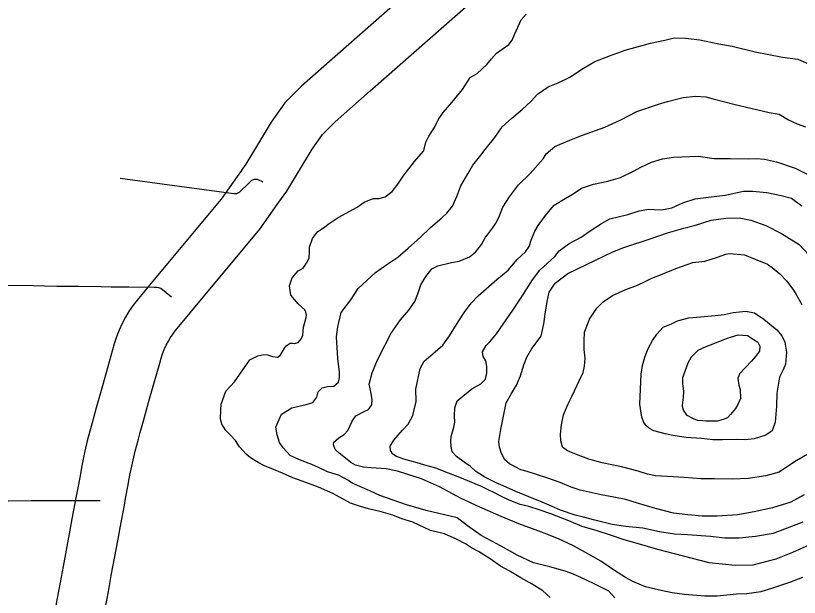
# Model space of a CAD drawing. Extents: x -19 to 366, y -4 to 359.
# Drawn here: x 142.214 to 142.971, y 197.414 to 197.976 of the extents above; entities that cross this region are included whole.
import ezdxf

# ---------------------------------------------------------------- set-up
doc = ezdxf.new("R2010")
doc.units = 0
for name, color, linetype in [('Level 10', 7, 'Continuous'), ('Level 31', 7, 'Continuous'), ('Level 32', 7, 'Continuous'), ('Level 50', 7, 'Continuous'), ('Level 60', 7, 'Continuous')]:
    doc.layers.add(name, color=color, linetype=linetype)

msp = doc.modelspace()

# ---------------------------------------------------------------- linework, layer by layer
at = {"layer": 'Level 10'}
for p, q in [((142.43194, 197.82633), (142.43191, 197.82629)), ((142.34617, 197.71901), (142.34614, 197.71897)), ((142.38258, 197.68874), (142.38255, 197.6887))]:
    msp.add_line(p, q, dxfattribs=at)
for points in [[(142.8633, 198.1804), (142.8391, 198.15703), (142.82098, 198.14198), (142.80157, 198.13019), (142.77981, 198.12101), (142.72522, 198.10222), (142.70968, 198.09557), (142.69453, 198.0866), (142.68137, 198.07628), (142.52507, 197.93861), (142.4898, 197.90757), (142.47396, 197.8914), (142.46067, 197.87294), (142.43613, 197.83227), (142.43194, 197.82633)], [(142.47062, 197.79903), (142.47579, 197.80635), (142.50021, 197.84683), (142.51029, 197.86082), (142.5224, 197.87318), (142.55636, 197.90308), (142.71165, 198.03986), (142.72131, 198.04743), (142.73114, 198.05325), (142.74227, 198.05801), (142.79673, 198.07676), (142.82319, 198.08792), (142.84854, 198.10333), (142.87071, 198.12174), (142.89619, 198.14634)], [(142.43191, 197.82629), (142.42781, 197.82045), (142.41224, 197.79833), (142.34617, 197.71901)], [(142.38255, 197.6887), (142.44985, 197.7695), (142.46653, 197.79321), (142.47065, 197.79907)], [(142.34614, 197.71897), (142.33116, 197.70091), (142.32749, 197.69605), (142.32368, 197.69045), (142.32015, 197.68457), (142.31689, 197.67837), (142.31396, 197.67201), (142.31137, 197.6655), (142.30915, 197.65886), (142.30747, 197.65284), (142.29771, 197.61827), (142.29178, 197.59699), (142.28868, 197.5859), (142.28674, 197.57894), (142.28349, 197.56643), (142.28053, 197.55379), (142.27785, 197.541), (142.27652, 197.53347), (142.27611, 197.53136), (142.27357, 197.51801), (142.27239, 197.51165)], [(142.31895, 197.50305), (142.3201, 197.50927), (142.32263, 197.52251), (142.32309, 197.52492), (142.32434, 197.532), (142.32676, 197.54353), (142.32947, 197.55509), (142.33246, 197.56663), (142.33428, 197.57316), (142.33739, 197.58426), (142.3433, 197.60548), (142.35307, 197.64007), (142.35443, 197.64498), (142.35585, 197.64921), (142.35749, 197.65335), (142.35937, 197.65741), (142.36144, 197.66134), (142.36359, 197.66494), (142.366, 197.66847), (142.3683, 197.67153), (142.38258, 197.68874)], [(142.27239, 197.51165), (142.26834, 197.4897), (142.2663, 197.47868), (142.2598, 197.44368), (142.25695, 197.42836), (142.25375, 197.41131), (142.25209, 197.4021), (142.25065, 197.393), (142.24954, 197.38468), (142.24868, 197.37731), (142.24831, 197.37338)], [(142.29545, 197.36895), (142.29577, 197.37233), (142.29652, 197.3788), (142.29751, 197.38617), (142.29877, 197.39419), (142.30032, 197.40274), (142.30349, 197.41966), (142.30635, 197.43502), (142.31286, 197.47006), (142.3149, 197.4811), (142.31895, 197.50305)]]:
    msp.add_lwpolyline(points, dxfattribs=at)
at = {"layer": 'Level 31'}
for points in [[(142.36436, 197.70386), (142.35411, 197.7122), (142.35218, 197.7128), (142.35006, 197.71318), (142.34787, 197.71328), (142.32317, 197.7135), (142.30612, 197.71335), (142.29656, 197.71378), (142.27505, 197.71403), (142.26614, 197.71422), (142.25361, 197.7141), (142.24193, 197.71428), (142.23136, 197.71461), (142.20375, 197.71515)], [(141.9721, 197.50482), (141.98252, 197.505), (141.99352, 197.50525), (142.00638, 197.50557), (142.02344, 197.50589), (142.04603, 197.50621), (142.05678, 197.50637), (142.067, 197.50652), (142.08931, 197.50665), (142.10112, 197.50678), (142.11464, 197.50685), (142.12203, 197.50687), (142.13137, 197.50686), (142.13774, 197.50689), (142.14529, 197.50695), (142.15374, 197.50705), (142.16563, 197.5072), (142.17235, 197.50725), (142.17974, 197.50723), (142.20092, 197.50717), (142.20696, 197.50719), (142.229, 197.50732), (142.28369, 197.50731), (142.29567, 197.50735)]]:
    msp.add_lwpolyline(points, dxfattribs=at)
at = {"layer": 'Level 32'}
msp.add_lwpolyline([(142.4528, 197.81484), (142.44749, 197.81734), (142.44417, 197.81742), (142.44154, 197.81649), (142.4391, 197.81385), (142.42994, 197.80512), (142.42723, 197.80365), (142.42453, 197.8035), (142.31503, 197.8185)], dxfattribs=at)
at = {"layer": 'Level 50'}
for points in [[(142.48359, 197.65905), (142.48661, 197.66001), (142.48981, 197.66383), (142.49112, 197.66707), (142.49148, 197.67106), (142.49185, 197.67485), (142.49315, 197.67942), (142.49445, 197.68417), (142.49464, 197.68607), (142.49405, 197.68929), (142.4931, 197.69156), (142.48665, 197.69721), (142.47961, 197.7059), (142.47844, 197.71481), (142.48087, 197.72242), (142.4867, 197.7291), (142.49161, 197.73198), (142.49537, 197.7377), (142.49743, 197.7417), (142.49779, 197.74663), (142.49777, 197.75195), (142.50057, 197.76032), (142.50527, 197.76699), (142.51243, 197.77178), (142.51583, 197.77427), (142.52544, 197.78079), (142.54375, 197.79078), (142.55053, 197.79557), (142.55903, 197.79924), (142.5647, 197.79909), (142.57075, 197.80083), (142.57753, 197.806), (142.5828, 197.81306), (142.58806, 197.82069), (142.59897, 197.835), (142.60782, 197.84492), (142.60875, 197.84797), (142.60986, 197.85348), (142.61286, 197.85919), (142.61831, 197.86777), (142.62187, 197.87501), (142.62657, 197.88225), (142.63523, 197.8918), (142.64539, 197.90439), (142.6529, 197.91602), (142.6597, 197.91986), (142.66874, 197.92865), (142.67344, 197.934), (142.67815, 197.93934), (142.68475, 197.94413), (142.69021, 197.94796), (142.69341, 197.95216), (142.69547, 197.95768), (142.70203, 197.97177)], [(142.70203, 197.97177), (142.70673, 197.9773)], [(142.46886, 197.56348), (142.46656, 197.57087), (142.4652, 197.57826), (142.46839, 197.58549), (142.47064, 197.59082), (142.48063, 197.59696), (142.49442, 197.60009), (142.50103, 197.60204), (142.50461, 197.60718), (142.5061, 197.61251), (142.50986, 197.61633), (142.51515, 197.6175), (142.5212, 197.61792), (142.52573, 197.62175), (142.52665, 197.62612), (142.52663, 197.63144), (142.52487, 197.64471), (142.52384, 197.66539), (142.52494, 197.67527), (142.52828, 197.68914), (142.5375, 197.70135), (142.54464, 197.71203), (142.56141, 197.72751), (142.57234, 197.73537), (142.58309, 197.74246), (142.59308, 197.75126), (142.60495, 197.76178), (142.61455, 197.77114), (142.62548, 197.78032), (142.63038, 197.7851), (142.63583, 197.79159), (142.63977, 197.80111), (142.64369, 197.81138), (142.65045, 197.823), (142.65534, 197.83139), (142.66305, 197.84093), (142.66738, 197.84646), (142.67659, 197.85791), (142.68355, 197.86821), (142.69297, 197.87681), (142.70296, 197.88504), (142.71181, 197.89326), (142.71783, 197.89994), (142.72801, 197.90684), (142.73783, 197.91089), (142.74915, 197.91647), (142.76217, 197.9251), (142.77311, 197.93144), (142.78821, 197.93723), (142.80256, 197.94226), (142.82693, 197.94907), (142.84072, 197.9522)], [(142.84072, 197.9522), (142.84979, 197.95435), (142.86076, 197.95404), (142.87457, 197.95224), (142.89274, 197.94856), (142.9056, 197.94637), (142.92794, 197.94064), (142.95425, 197.93569), (142.96901, 197.9337), (142.97942, 197.92922)], [(142.60591, 197.52834), (142.59247, 197.53262), (142.58262, 197.53559), (142.57183, 197.53798), (142.55727, 197.53883), (142.54989, 197.53973), (142.54213, 197.54158), (142.53758, 197.54421), (142.53246, 197.54835), (142.5262, 197.55305), (142.52259, 197.55682), (142.52087, 197.56117), (142.52124, 197.56364), (142.52595, 197.56785), (142.53123, 197.57111), (142.53481, 197.57493), (142.53874, 197.58388), (142.5425, 197.58922), (142.55043, 197.59326), (142.55458, 197.59518), (142.55777, 197.59995), (142.55832, 197.60451), (142.55735, 197.61076), (142.55542, 197.61967), (142.55802, 197.6307), (142.56346, 197.64326), (142.5704, 197.65716), (142.57659, 197.66916), (142.58542, 197.68193), (142.5937, 197.6911), (142.59934, 197.69949), (142.60215, 197.70691), (142.60532, 197.71585), (142.61002, 197.72385), (142.61585, 197.73129), (142.6217, 197.73399), (142.63474, 197.7373), (142.64229, 197.73868), (142.65211, 197.74274), (142.65795, 197.74733), (142.66378, 197.75477), (142.66754, 197.76163), (142.66942, 197.76392), (142.67431, 197.7704), (142.6775, 197.77517), (142.68032, 197.78088), (142.68425, 197.79078), (142.69082, 197.80088), (142.69929, 197.81232), (142.71077, 197.82341), (142.7232, 197.83735), (142.7262, 197.8423), (142.73468, 197.84938), (142.74752, 197.85478), (142.76111, 197.86038), (142.78264, 197.86792), (142.7983, 197.87524), (142.81378, 197.88313), (142.83455, 197.8901), (142.84342, 197.89281), (142.85343, 197.89554), (142.85854, 197.89652), (142.87044, 197.89793), (142.88028, 197.89724), (142.88728, 197.89539), (142.90735, 197.89021), (142.94142, 197.88227)], [(142.94142, 197.88227), (142.95107, 197.88044), (142.95998, 197.87519), (142.96851, 197.87126), (142.97665, 197.86847)], [(142.73397, 197.79263), (142.74435, 197.79915), (142.75208, 197.80357), (142.76038, 197.80913), (142.7719, 197.81281), (142.78569, 197.81575), (142.79117, 197.8175), (142.79778, 197.81925), (142.81118, 197.82579), (142.8174, 197.82925), (142.82797, 197.83407), (142.83855, 197.83755), (142.84913, 197.83895), (142.87276, 197.83987), (142.88849, 197.8379)], [(142.88849, 197.8379), (142.90379, 197.83761), (142.92156, 197.83754), (142.92875, 197.83778), (142.93688, 197.83707), (142.94843, 197.83468), (142.96661, 197.82835), (142.97873, 197.82217)], [(142.8991, 197.80234), (142.91677, 197.80619), (142.92528, 197.80625), (142.93928, 197.80483), (142.95291, 197.80188), (142.96294, 197.79929), (142.973, 197.79215)], [(142.97388, 197.4864), (142.96312, 197.48215), (142.94538, 197.47539), (142.92818, 197.47262), (142.91249, 197.471), (142.89869, 197.47109), (142.88488, 197.47252), (142.86274, 197.47427), (142.85007, 197.47494), (142.83569, 197.47712), (142.8196, 197.48062), (142.80314, 197.48241), (142.7899, 197.48422), (142.77305, 197.48828), (142.76207, 197.49143), (142.75412, 197.49328), (142.73992, 197.49793), (142.73139, 197.50185), (142.7223, 197.50578), (142.70715, 197.51194), (142.69692, 197.51624), (142.68479, 197.52166), (142.67779, 197.52446), (142.66698, 197.52989), (142.65826, 197.53553), (142.65295, 197.54024), (142.64688, 197.54437), (142.63948, 197.55001), (142.6353, 197.55435), (142.63453, 197.55947), (142.63412, 197.56516), (142.63449, 197.56915), (142.6371, 197.57809), (142.63783, 197.58322), (142.63762, 197.5891), (142.63796, 197.59707), (142.64039, 197.60354), (142.65434, 197.61521), (142.66302, 197.6202), (142.66773, 197.6246), (142.66902, 197.63087), (142.669, 197.63676), (142.66803, 197.64225), (142.66537, 197.6466), (142.66478, 197.65115), (142.66816, 197.65706), (142.67193, 197.66069), (142.67832, 197.66851), (142.69392, 197.69139), (142.70313, 197.70493), (142.7129, 197.72056), (142.72005, 197.72991), (142.73437, 197.7431), (142.73869, 197.74863), (142.74831, 197.75572), (142.75982, 197.76187), (142.76755, 197.76723), (142.77943, 197.7749), (142.78754, 197.77951), (142.80511, 197.78381), (142.81606, 197.7873), (142.82532, 197.78869), (142.83081, 197.78854), (142.83799, 197.7882), (142.84763, 197.78998), (142.8582, 197.79479), (142.8701, 197.79867), (142.88276, 197.80027), (142.8991, 197.80234)], [(142.98342, 197.46578), (142.96398, 197.4573), (142.94775, 197.45074), (142.92584, 197.44489), (142.90863, 197.44459), (142.88366, 197.44727), (142.85867, 197.45374), (142.83406, 197.46003), (142.81399, 197.46578), (142.8015, 197.46949), (142.78729, 197.47414), (142.77536, 197.47805), (142.76098, 197.48232), (142.7479, 197.48773), (142.73067, 197.49445), (142.7195, 197.49836), (142.70946, 197.50152), (142.70113, 197.50355), (142.69052, 197.50784), (142.68314, 197.51121), (142.67631, 197.51477), (142.66949, 197.51814), (142.66305, 197.52113), (142.65206, 197.52581), (142.64278, 197.52954), (142.6318, 197.53383), (142.61967, 197.53849), (142.60888, 197.54146), (142.60396, 197.54313), (142.59468, 197.54573), (142.58881, 197.54721), (142.58162, 197.55001), (142.57821, 197.55207), (142.57592, 197.55566), (142.57571, 197.56002), (142.57909, 197.56574), (142.58756, 197.57529), (142.59283, 197.58121), (142.59753, 197.5894), (142.60069, 197.60308), (142.60026, 197.61485), (142.60452, 197.63499), (142.60828, 197.64185), (142.61676, 197.64893), (142.62637, 197.65735), (142.63295, 197.6665), (142.64121, 197.67984), (142.64741, 197.68918), (142.65362, 197.69795), (142.6604, 197.70521), (142.67848, 197.7209), (142.6896, 197.72989), (142.69826, 197.7402), (142.70617, 197.74746), (142.70974, 197.7528), (142.71161, 197.75889), (142.71517, 197.76764), (142.71836, 197.77298), (142.72663, 197.78404), (142.73397, 197.79263)], [(142.68768, 197.60177), (142.69256, 197.61072), (142.69744, 197.61873), (142.70137, 197.62786), (142.70454, 197.63832), (142.70735, 197.64574), (142.71223, 197.65413), (142.72126, 197.66614), (142.72405, 197.67793), (142.72514, 197.68724), (142.72717, 197.69978), (142.72921, 197.70871), (142.73485, 197.71748), (142.7471, 197.72667), (142.76522, 197.73552), (142.79051, 197.74746), (142.80108, 197.75171), (142.82752, 197.76061), (142.84338, 197.76603), (142.85906, 197.7705), (142.87039, 197.77343), (142.88531, 197.77808), (142.89949, 197.78027), (142.91253, 197.78035), (142.92389, 197.77815), (142.93828, 197.77293), (142.95325, 197.76525), (142.97031, 197.75455), (142.97943, 197.74493)], [(142.75812, 197.62293), (142.76187, 197.63093), (142.76317, 197.6372), (142.76371, 197.64479), (142.76272, 197.65333), (142.76269, 197.66149), (142.76322, 197.67003), (142.76809, 197.6824), (142.77504, 197.69308), (142.78125, 197.69938), (142.79012, 197.70532), (142.80314, 197.7111), (142.81447, 197.71555), (142.82164, 197.71901), (142.82825, 197.72228), (142.83825, 197.72614), (142.85128, 197.73136), (142.86789, 197.73716), (142.87924, 197.73857), (142.8917, 197.74245), (142.89963, 197.74535), (142.90303, 197.74613), (142.91779, 197.74471), (142.93995, 197.73556), (142.9445, 197.73255), (142.95171, 197.72634), (142.95836, 197.71936), (142.96501, 197.71067), (142.96749, 197.70651), (142.97301, 197.69687)], [(142.81785, 197.62959), (142.81914, 197.63795), (142.82138, 197.64594), (142.82475, 197.65431), (142.82887, 197.66193), (142.83301, 197.66822), (142.83903, 197.67491), (142.84715, 197.678), (142.853, 197.68088), (142.86396, 197.6838), (142.8753, 197.68483), (142.88947, 197.68606), (142.89798, 197.68707), (142.90667, 197.68884), (142.91877, 197.69025), (142.92728, 197.68878), (142.93639, 197.68258), (142.94872, 197.67223), (142.95366, 197.66657), (142.95671, 197.66032), (142.95826, 197.65084), (142.95737, 197.63907), (142.95512, 197.63374), (142.95137, 197.62669), (142.94897, 197.61112), (142.94865, 197.5984), (142.94739, 197.58302), (142.94421, 197.57483), (142.93836, 197.57062), (142.92684, 197.56694), (142.91834, 197.56612), (142.91001, 197.56644), (142.8964, 197.56597), (142.88714, 197.5661), (142.87616, 197.56717), (142.86122, 197.56839), (142.84835, 197.5702), (142.84116, 197.57167), (142.83018, 197.57483), (142.82582, 197.57708), (142.82278, 197.5799), (142.8207, 197.58198), (142.8184, 197.58803), (142.81665, 197.60036), (142.81785, 197.62959)], [(142.86319, 197.64034), (142.86638, 197.64624), (142.87278, 197.65274), (142.88071, 197.65602), (142.88581, 197.65814), (142.8977, 197.66277), (142.90412, 197.66528), (142.91149, 197.66742), (142.92057, 197.66672), (142.93062, 197.66034), (142.93252, 197.65636), (142.93198, 197.65162), (142.9284, 197.64647), (142.92426, 197.64208), (142.91297, 197.62966), (142.91128, 197.62529), (142.91207, 197.61884), (142.91341, 197.61448), (142.91363, 197.60594), (142.9112, 197.60004), (142.90895, 197.59642), (142.90424, 197.59051), (142.90123, 197.58726), (142.89708, 197.58572), (142.89141, 197.58416), (142.88044, 197.5839), (142.87742, 197.58425), (142.87231, 197.58479), (142.86833, 197.58628), (142.86227, 197.58966), (142.85865, 197.59476), (142.85769, 197.59817), (142.85769, 197.59874), (142.85769, 197.5995), (142.8586, 197.60709), (142.85914, 197.61279), (142.85837, 197.6181), (142.85817, 197.62), (142.85814, 197.62626), (142.86319, 197.64034)], [(142.73006, 197.41378), (142.72285, 197.42), (142.7128, 197.42657), (142.7018, 197.43276), (142.69043, 197.43933), (142.68209, 197.44402), (142.67204, 197.45097), (142.66085, 197.4583), (142.65422, 197.46167), (142.64815, 197.46543), (142.64019, 197.46974), (142.62788, 197.47535), (142.61463, 197.4783), (142.59758, 197.48634), (142.58697, 197.48969), (142.57807, 197.49323), (142.56671, 197.49638), (142.55479, 197.49934), (142.54683, 197.50157), (142.53737, 197.50492), (142.52031, 197.51429), (142.50648, 197.52027), (142.49057, 197.52605), (142.48167, 197.52941), (142.47163, 197.53389), (142.46292, 197.53744), (142.45439, 197.5408), (142.44814, 197.54398), (142.44074, 197.54849), (142.43657, 197.55226), (142.43011, 197.55924), (142.42611, 197.56528), (142.42118, 197.57075), (142.41681, 197.57509), (142.413, 197.58114), (142.41184, 197.58663), (142.412, 197.59499), (142.41235, 197.60049), (142.41703, 197.61305), (142.42512, 197.62202), (142.43546, 197.63671), (142.43997, 197.64319), (142.44771, 197.64704), (142.45357, 197.64841), (142.45697, 197.64824), (142.46209, 197.64656), (142.46663, 197.64584), (142.46927, 197.64756), (142.47133, 197.6508), (142.4734, 197.65442), (142.47509, 197.6569), (142.47905, 197.65939), (142.48094, 197.65922), (142.48359, 197.65905)], [(142.98042, 197.55306), (142.96589, 197.54461), (142.95099, 197.53483), (142.93834, 197.53133), (142.92114, 197.52875), (142.90601, 197.52808), (142.88862, 197.52834), (142.87538, 197.52844), (142.85949, 197.52947), (142.84341, 197.53051), (142.83187, 197.53138), (142.82411, 197.53284), (142.81502, 197.53582), (142.79875, 197.53989), (142.7802, 197.54394), (142.76751, 197.54746), (142.75691, 197.55118), (142.74687, 197.55529), (142.74194, 197.55886), (142.7404, 197.56512), (142.73999, 197.57138), (142.7409, 197.58049), (142.74275, 197.59018), (142.74744, 197.60065), (142.75138, 197.60846), (142.75812, 197.62293)], [(142.97529, 197.51298), (142.96246, 197.50568), (142.94452, 197.50025), (142.92695, 197.49634), (142.91088, 197.49357), (142.89141, 197.4923), (142.87666, 197.4922), (142.86304, 197.49363), (142.84923, 197.49524), (142.83182, 197.49968), (142.8144, 197.50488), (142.80323, 197.50841), (142.79149, 197.51061), (142.77919, 197.5128), (142.75913, 197.51741), (142.75023, 197.52039), (142.73962, 197.52468), (142.72769, 197.52897), (142.71576, 197.53288), (142.70781, 197.53529), (142.70175, 197.53715), (142.69076, 197.54277), (142.68639, 197.54672), (142.68315, 197.55277), (142.68124, 197.55883), (142.68046, 197.56452), (142.68249, 197.57592), (142.68768, 197.60177)], [(142.79246, 197.41344), (142.78676, 197.41967), (142.77388, 197.42622), (142.7644, 197.43072), (142.75247, 197.43633), (142.74451, 197.43912), (142.72956, 197.44339), (142.71385, 197.44727), (142.69831, 197.45457), (142.68258, 197.46319), (142.66344, 197.47369), (142.65016, 197.4829), (142.64029, 197.49081), (142.61039, 197.49782), (142.59145, 197.50338), (142.5657, 197.51213), (142.55585, 197.51681), (142.53899, 197.52429), (142.53538, 197.52673), (142.52572, 197.53198), (142.51512, 197.53513), (142.50621, 197.53925), (142.49977, 197.54205), (142.48803, 197.54672), (142.47912, 197.55103), (142.4721, 197.55819), (142.46886, 197.56348)], [(142.97354, 197.43288), (142.96108, 197.42824), (142.94465, 197.42263), (142.93351, 197.41913), (142.9199, 197.41734), (142.91007, 197.41689), (142.89135, 197.41506), (142.87925, 197.41516), (142.85958, 197.41655), (142.84785, 197.41818), (142.83725, 197.42058), (142.82211, 197.42408), (142.80979, 197.42912), (142.80278, 197.43306), (142.79216, 197.43982), (142.77889, 197.44884), (142.76714, 197.4556), (142.75254, 197.46366), (142.73795, 197.47039), (142.72432, 197.476), (142.71295, 197.4801), (142.69989, 197.48475), (142.68265, 197.49185), (142.65916, 197.50213), (142.65177, 197.50588), (142.644, 197.50943), (142.63585, 197.51374), (142.62315, 197.52068), (142.60591, 197.52834)]]:
    msp.add_lwpolyline(points, dxfattribs=at)
at = {"layer": 'Level 60'}
for points in [[(146.77834, 1.69699), (146.57878, 10.31313), (146.37852, 18.92942), (146.17757, 27.54584), (145.97591, 36.16241), (145.77356, 44.77911), (145.57052, 53.39596), (145.36679, 62.01295), (145.16236, 70.63008), (144.95724, 79.24735), (144.75142, 87.86477), (144.54492, 96.48232), (144.33773, 105.10002), (144.12986, 113.71787), (143.92129, 122.33585), (143.71204, 130.95398), (143.5021, 139.57225), (143.29148, 148.19067), (143.08018, 156.80923), (142.8682, 165.42794), (142.65553, 174.04679), (142.44218, 182.66579), (142.22816, 191.28493), (142.01345, 199.90421), (141.79807, 208.52365), (141.58202, 217.14322), (141.36528, 225.76295), (141.14788, 234.38282), (140.9298, 243.00284), (140.71105, 251.623), (140.49162, 260.24332), (140.27153, 268.86377), (140.05077, 277.48438), (139.82934, 286.10514), (139.60724, 294.72604), (139.38447, 303.34709), (139.16105, 311.96829), (138.93695, 320.58964), (138.7122, 329.21114), (138.48678, 337.83278), (138.2607, 346.45458)], [(0, 189.51617), (7.11214, 189.52059), (14.22427, 189.53386), (21.33637, 189.55597), (28.44845, 189.58693), (35.56048, 189.62672), (42.67245, 189.67537), (49.78436, 189.73285), (56.89619, 189.79918), (64.00793, 189.87436), (71.11958, 189.95838), (78.23111, 190.05124), (85.34253, 190.15294), (92.45381, 190.26349), (99.56495, 190.38288), (106.67593, 190.51112), (113.78675, 190.6482), (120.89739, 190.79412), (128.00785, 190.94888), (135.11811, 191.11248), (142.22816, 191.28493), (149.33799, 191.46621), (156.44759, 191.65634), (163.55694, 191.85531), (170.66605, 192.06312), (177.77489, 192.27977), (184.88345, 192.50526), (191.99173, 192.73959), (199.09971, 192.98276), (206.20739, 193.23477), (213.31474, 193.49561), (220.42177, 193.7653), (227.52845, 194.04382), (234.63479, 194.33118), (241.74076, 194.62738), (248.84635, 194.93241), (255.95157, 195.24628), (263.05638, 195.56898), (270.16079, 195.90052), (277.26478, 196.24089), (284.36834, 196.5901), (291.47147, 196.94814), (298.57414, 197.31501), (305.67635, 197.69072), (312.77809, 198.07525), (319.87934, 198.46862), (326.9801, 198.87082), (334.08035, 199.28185), (341.18009, 199.7017)]]:
    msp.add_spline(points, degree=3, dxfattribs=at)

doc.saveas('drawing.dxf')
